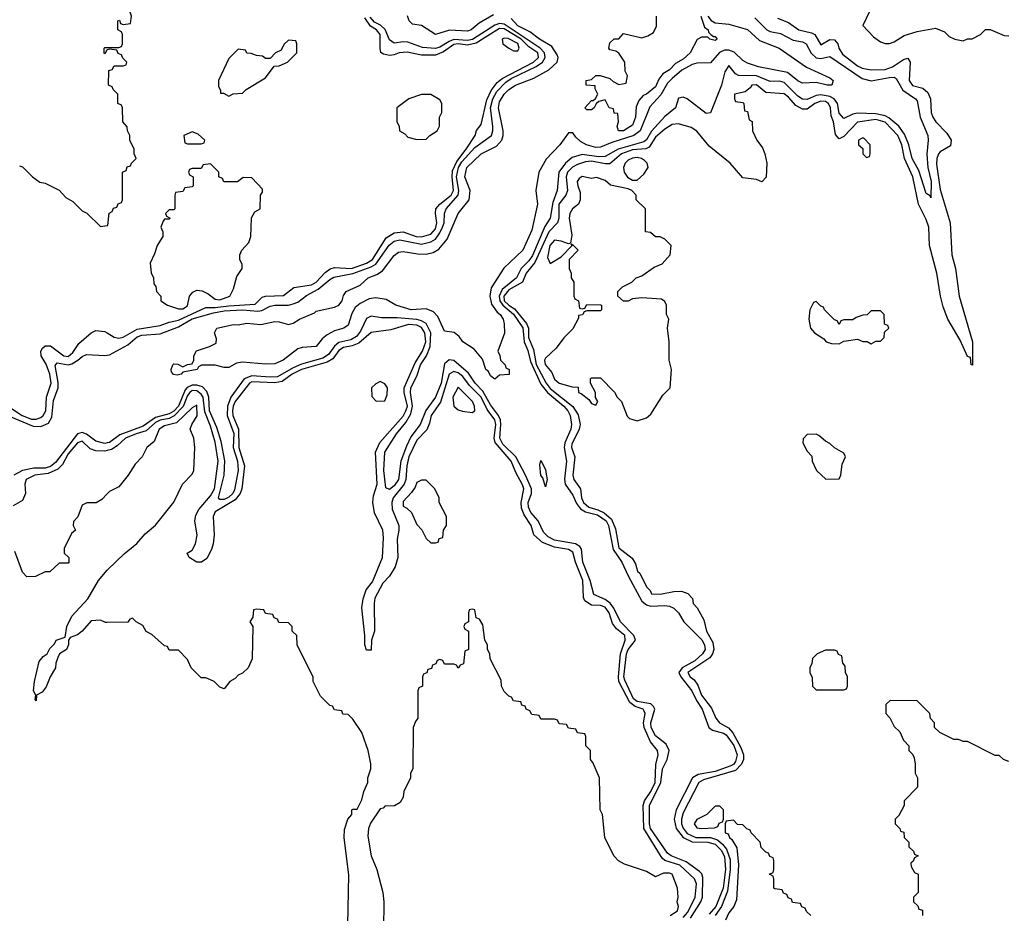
# Model space of a CAD drawing. Header units: inches. Extents: x 2380249 to 2585472, y 382747 to 546448.
# Tile 484 of 626: x 2529618 to 2533910, y 445840 to 449735. Entities that reach past the tile are written whole.
import ezdxf

# ---------------------------------------------------------------- set-up
doc = ezdxf.new("R2010")
doc.units = ezdxf.units.IN
doc.header["$MEASUREMENT"] = 0
doc.layers.add('C5424', color=7, linetype='Continuous')
doc.layers.add('C5434', color=7, linetype='Continuous')

msp = doc.modelspace()

# ---------------------------------------------------------------- linework, layer by layer
at = {"layer": 'C5424', "color": 4}
for points, elevation in [([(2530000, 449602.7), (2529998, 449602), (2529990, 449586), (2529986, 449590), (2529986, 449610), (2529990, 449614), (2530000, 449614)], 32), ([(2529618, 449098), (2529630, 449094), (2529674, 449050), (2529706.4, 449026.4), (2529730, 449022), (2529790, 448992), (2529819.6, 448959.6), (2529850, 448942), (2529890, 448902), (2529911.1, 448891.1), (2529970, 448834), (2530000, 448837.7)], 32), ([(2529570, 448048.1), (2529629.2, 448009.2), (2529670, 447992.9), (2529690, 447993.2), (2529710, 448000.8), (2529721.1, 448010), (2529732.4, 448030), (2529735.5, 448090), (2529755.5, 448150), (2529749.7, 448190), (2529733.1, 448233.1), (2529711.8, 448270), (2529710.9, 448290), (2529717.3, 448302.7), (2529730, 448313.8), (2529752.8, 448312.8), (2529810, 448270.3), (2529830, 448267.1), (2529850, 448284.4), (2529876, 448324), (2529929.6, 448370.4), (2529950, 448380.5), (2529990, 448376.3), (2530000, 448369.8)], 28), ([(2529570, 448008), (2529677.1, 447962.9), (2529710, 447961.1), (2529744.1, 447975.9), (2529758.2, 448001.8), (2529765.8, 448074.2), (2529785.4, 448130), (2529786.7, 448153.3), (2529773.1, 448226.9), (2529781.6, 448238.4), (2529830, 448231), (2529845.2, 448234.8), (2529871.3, 448250), (2529890, 448267.2), (2529910, 448275.3), (2529990, 448270.6), (2530000, 448272)], 24), ([(2530000, 447890), (2529990, 447888.2), (2529950, 447897.2), (2529910, 447927.6), (2529890, 447935.6), (2529870, 447929.8), (2529774.8, 447805.2), (2529752.1, 447787.9), (2529730, 447780.2), (2529680.4, 447779.6), (2529630.7, 447770), (2529593.4, 447750)], 24), ([(2530000, 447856.7), (2529990, 447854.2), (2529950, 447855), (2529924.9, 447864.9), (2529890, 447897.2), (2529870, 447890.8), (2529830, 447842.2), (2529804.6, 447795.4), (2529783.9, 447776.1), (2529742.8, 447757.2), (2529684.9, 447750), (2529646, 447730), (2529640.4, 447710), (2529643.8, 447670), (2529630, 447639), (2529590, 447615.1)], 28), ([(2530000, 447667.5), (2529976.9, 447643.1), (2529951.3, 447628.7), (2529911.6, 447628.4), (2529890, 447618), (2529871.6, 447568.4), (2529852.7, 447547.3), (2529852, 447530), (2529862, 447510), (2529844.7, 447495.3), (2529812, 447430), (2529812, 447410), (2529832, 447390), (2529832, 447370), (2529830, 447366), (2529790, 447366), (2529750, 447328), (2529730, 447328), (2529687.3, 447307.3), (2529650, 447306), (2529630, 447326), (2529596.5, 447416.5)], 32), ([(2530000, 447107.4), (2529992.7, 447107.3), (2529970, 447118), (2529930, 447114), (2529890.7, 447069.3), (2529870, 447054), (2529838, 447042), (2529831.3, 447030), (2529831.3, 447010), (2529822, 446990), (2529792, 446970), (2529784.7, 446955.3), (2529776, 446930), (2529774.8, 446910), (2529750.8, 446870), (2529733.2, 446826.8), (2529715.9, 446804.1), (2529692, 446790), (2529690, 446766), (2529686, 446770), (2529688, 446790), (2529679, 446810), (2529682.7, 446850), (2529703.3, 446936.7), (2529720.9, 446959.1), (2529738, 446970), (2529750, 446994), (2529770, 447014), (2529778, 447030), (2529816.4, 447043.6), (2529824, 447090), (2529845.6, 447134.4), (2529915.3, 447210), (2529962, 447290), (2530000, 447335.6)], 32)]:
    msp.add_lwpolyline(points, dxfattribs=dict(at, elevation=elevation))
at = {"layer": 'C5434', "color": 4}
for points, elevation in [([(2530000, 449614), (2530050, 449614), (2530062, 449618), (2530066, 449630), (2530066, 449670), (2530062, 449682), (2530046, 449690), (2530046, 449730), (2530052.7, 449732.7), (2530058, 449718), (2530070, 449714), (2530102, 449718), (2530106, 449750), (2530096.4, 449776.4), (2530086, 449790), (2530086, 449810), (2530110, 449854), (2530126, 449870), (2530128.4, 449891.6), (2530156.4, 449923.6), (2530178, 449970), (2530198, 449990), (2530203, 450000)], 32), ([(2533322, 449770), (2533294, 449710), (2533339.6, 449659.6), (2533370, 449638), (2533390, 449631.3), (2533410, 449631.3), (2533430, 449638), (2533473.6, 449666.4), (2533530, 449682.8), (2533610, 449698), (2533650, 449682), (2533670, 449662), (2533694, 449650), (2533730, 449642), (2533750, 449652), (2533770, 449652), (2533806, 449670), (2533828.4, 449691.6), (2533848.7, 449691.3), (2533910, 449666), (2533930, 449664.7)], 32), ([(2530000, 448272), (2530010, 448273.4), (2530090, 448317.3), (2530130, 448352.6), (2530150, 448359), (2530230, 448365.4), (2530310, 448396.3), (2530370, 448431.1), (2530463.5, 448456.5), (2530510, 448465.8), (2530590, 448470.1), (2530656.2, 448463.8), (2530673.5, 448466.5), (2530710, 448485.8), (2530729.8, 448490.2), (2530790, 448491.1), (2530810, 448495.9), (2530830, 448503.8), (2530867.9, 448532.1), (2530920, 448560), (2530970, 448602.9), (2530987.4, 448612.6), (2531070, 448628), (2531150, 448657.3), (2531170, 448669), (2531228.2, 448751.8), (2531250, 448768.8), (2531274.7, 448774.7), (2531370, 448757), (2531410, 448766), (2531430, 448777.8), (2531450, 448805.4), (2531461, 448830), (2531467.9, 448850), (2531469.8, 448890), (2531477.1, 448910), (2531529.9, 448970), (2531532.5, 448990), (2531521.8, 449050), (2531530.3, 449090), (2531545.5, 449114.5), (2531602.6, 449177.4), (2531674.5, 449230), (2531680.5, 449250), (2531680.5, 449270), (2531671.1, 449350), (2531680.4, 449390), (2531698.1, 449421.9), (2531737, 449463), (2531761.2, 449478.7), (2531870, 449530.7), (2531896.8, 449550), (2531909.2, 449570), (2531906.1, 449590), (2531886.3, 449610), (2531730, 449715.8), (2531710, 449718.7), (2531690, 449710.9), (2531592.2, 449647.8), (2531570, 449643.5), (2531510, 449647.9), (2531490, 449640.4), (2531450, 449614.9), (2531430, 449608.7), (2531373.6, 449613.6), (2531310, 449636.2), (2531290, 449638.6), (2531250, 449632), (2531230, 449647.6), (2531211.9, 449691.9), (2531190.7, 449710.7), (2531164.5, 449724.5), (2531145.3, 449745.3)], 24), ([(2530000, 448369.8), (2530030, 448350.4), (2530050, 448346.7), (2530070, 448350.3), (2530130, 448386.5), (2530230, 448401.3), (2530270, 448416.9), (2530310, 448424.4), (2530430, 448480.2), (2530470, 448479.8), (2530530, 448488), (2530645.1, 448494.9), (2530674.7, 448525.3), (2530690, 448530.3), (2530767.8, 448532.2), (2530813, 448567), (2530890, 448579.7), (2530911, 448590), (2530950, 448632.2), (2530971.6, 448648.4), (2530990, 448654.9), (2531064, 448650), (2531130, 448673.6), (2531155.5, 448690), (2531216, 448784), (2531250, 448805.5), (2531290, 448810.4), (2531346.8, 448790), (2531370, 448788.3), (2531410, 448799.6), (2531430, 448823.8), (2531436.8, 448850), (2531430.9, 448890), (2531432.6, 448910), (2531449.6, 448930), (2531498.8, 448970), (2531509.8, 448990), (2531502.8, 449050), (2531504.7, 449075.3), (2531523.5, 449116.5), (2531565.1, 449170), (2531603.7, 449230), (2531610, 449252), (2531630, 449278), (2531655, 449385), (2531673.2, 449426.8), (2531699.1, 449460.9), (2531720.9, 449479.1), (2531857.4, 449550), (2531880.3, 449570), (2531877.1, 449590), (2531837.1, 449617.1), (2531803.9, 449650), (2531730, 449694.8), (2531710, 449696.1), (2531607.6, 449632.4), (2531570, 449623.9), (2531530, 449628.8), (2531510, 449626), (2531465.2, 449594.8), (2531430, 449580.3), (2531370, 449579.7), (2531307, 449593), (2531272, 449590), (2531250, 449580.9), (2531230, 449579.3), (2531204.7, 449584.7), (2531192.3, 449592.3), (2531189, 449609), (2531189.6, 449670), (2531174, 449690), (2531147.1, 449707.1), (2531123, 449743)], 28), ([(2532617.9, 449750), (2532631.6, 449731.6), (2532650, 449720.5), (2532710, 449715.2), (2532790, 449691.8), (2532843.5, 449643.5), (2532928.2, 449610), (2533047.5, 449527.5), (2533150, 449481.3), (2533163.8, 449470), (2533158, 449450), (2533138, 449450), (2533090, 449461), (2533030, 449458.5), (2533010, 449467.9), (2532965.1, 449505.1), (2532839.3, 449530), (2532790, 449545.2), (2532770, 449557.2), (2532733.2, 449593.2), (2532710, 449602.5), (2532690, 449602.4), (2532668.9, 449591.1), (2532630, 449546.3), (2532570, 449545.6), (2532550, 449539.8), (2532504.9, 449515.1), (2532461.7, 449478.3), (2532442.5, 449457.5), (2532412.9, 449407.1), (2532365.4, 449354.6), (2532322.3, 449250), (2532295.6, 449230), (2532200, 449200), (2532150, 449179.1), (2532130, 449178.1), (2532089.6, 449190), (2532063.3, 449203.3), (2532042, 449222), (2532030, 449241.2), (2532010, 449241.2), (2531972.4, 449190), (2531913.7, 449126.3), (2531880.4, 449070), (2531867.4, 448990), (2531875.2, 448930), (2531850, 448818), (2531811.8, 448730), (2531728.1, 448651.9), (2531673.8, 448566.2), (2531668, 448530), (2531674.8, 448494.8), (2531699.5, 448459.5), (2531712.4, 448450), (2531725.3, 448430), (2531730.4, 448409.6), (2531731, 448369), (2531702, 448290), (2531711.6, 448271.6), (2531714, 448250), (2531734, 448230), (2531738, 448218), (2531752, 448210), (2531751.6, 448188.4), (2531710, 448186), (2531690, 448168), (2531670, 448182), (2531662, 448202), (2531649.5, 448210), (2531635.3, 448255.3), (2531598.9, 448298.9), (2531549.5, 448330), (2531533.6, 448353.6), (2531511.8, 448371.8), (2531470, 448377.2), (2531440.7, 448440.7), (2531422, 448462), (2531390, 448474.3), (2531325.2, 448470), (2531257.6, 448490), (2531215.8, 448515.8), (2531170, 448522.7), (2531141.8, 448518.2), (2531102.5, 448497.5), (2531080.4, 448479.6), (2531065.5, 448454.5), (2531050, 448403.7), (2531030.8, 448390), (2530990, 448378.7), (2530958.6, 448361.4), (2530936.5, 448343.5), (2530910, 448309.7), (2530850, 448305.6), (2530830, 448299.5), (2530766.8, 448250), (2530730, 448235.1), (2530690, 448232.7), (2530590, 448242), (2530563, 448237), (2530530, 448219), (2530510, 448219), (2530470, 448229.2), (2530411.1, 448228.9), (2530398, 448222), (2530391.3, 448210), (2530330, 448198), (2530322, 448190), (2530305.2, 448185.2), (2530288, 448188), (2530280.4, 448200.4), (2530278, 448210), (2530286, 448230), (2530290, 448234), (2530307.3, 448232.7), (2530330, 448222), (2530350, 448232), (2530370, 448234), (2530378, 448250), (2530378, 448270), (2530388.9, 448291.1), (2530446, 448310), (2530475.3, 448324.7), (2530476.4, 448343.6), (2530468, 448370), (2530478, 448390), (2530550, 448406), (2530570, 448404.7), (2530608.2, 448411.8), (2530670, 448406.8), (2530730, 448419.5), (2530750, 448418.4), (2530790, 448406.8), (2530810, 448412.4), (2530837.2, 448430), (2530903.2, 448456.8), (2530910, 448464.7), (2530990, 448481), (2531009.3, 448490.7), (2531024, 448510), (2531030, 448532), (2531042, 448550), (2531102.7, 448577.3), (2531136.9, 448610), (2531175.7, 448624.3), (2531199.2, 448640.8), (2531250, 448707), (2531270, 448721.8), (2531290, 448725), (2531354.1, 448714.1), (2531390, 448712.8), (2531420.2, 448719.8), (2531445, 448735), (2531482, 448778), (2531529, 448890), (2531576.8, 448950), (2531581.2, 448990), (2531558.8, 449050), (2531567.3, 449090), (2531629.9, 449150.1), (2531696.6, 449183.4), (2531720.2, 449210), (2531726.1, 449230), (2531725.3, 449250), (2531705.3, 449350), (2531710, 449376.1), (2531729.9, 449410), (2531750, 449431.2), (2531779.2, 449450), (2531859.9, 449480.1), (2531924.1, 449515.9), (2531960.8, 449550), (2531965.5, 449570), (2531961.7, 449581.7), (2531937.7, 449617.7), (2531883.5, 449650), (2531841.4, 449681.4), (2531790, 449707.4), (2531760.4, 449740.4)], 16), ([(2531684, 449756), (2531621, 449719), (2531585.5, 449690), (2531570, 449685.4), (2531491.4, 449688.6), (2531430, 449669.7), (2531370, 449709), (2531330, 449715.3), (2531315.3, 449730), (2531308, 449752)], 16), ([(2532822.4, 449742.4), (2532874.9, 449690), (2532890, 449682.7), (2532934.9, 449674.9), (2532990, 449645.8), (2533030, 449638.2), (2533046.4, 449630), (2533068.5, 449588.5), (2533090, 449567.8), (2533110, 449565.2), (2533150, 449574.9), (2533290, 449478.6), (2533330, 449467.8), (2533410, 449483.2), (2533430, 449484.2), (2533438.6, 449478.6), (2533467.2, 449427.2), (2533523, 449390), (2533530, 449380.7), (2533543.5, 449310), (2533576.5, 449230), (2533578.5, 449210), (2533571.9, 449148.1), (2533576.5, 449090), (2533591.1, 449028.9), (2533590, 448958), (2533586.6, 448966.6), (2533570, 448977.2), (2533537.4, 449077.4), (2533508.3, 449130), (2533494.3, 449190), (2533475.2, 449235.2), (2533449.8, 449270), (2533406.4, 449306.4), (2533390, 449315.3), (2533350, 449324.3), (2533270, 449326.8), (2533250, 449323.5), (2533210, 449303.5), (2533190, 449327.3), (2533182.3, 449370), (2533167.7, 449390), (2533150, 449399.6), (2533110, 449407), (2533090, 449403.6), (2533050, 449387.3), (2533030, 449388.2), (2533010, 449401.6), (2532950, 449461.3), (2532930, 449466.8), (2532890, 449465.8), (2532830, 449489.9), (2532751.8, 449491.8), (2532738.8, 449498.8), (2532710, 449535.6), (2532692.1, 449507.9), (2532677.8, 449450), (2532630, 449329), (2532610, 449325.2), (2532528, 449390), (2532510, 449397.2), (2532490, 449393.2), (2532477.3, 449350), (2532430, 449312.8), (2532371.7, 449248.3), (2532350, 449210.8), (2532338.2, 449201.8), (2532227.4, 449170), (2532170, 449138.8), (2532143.1, 449136.9), (2532070, 449146.9), (2532026.6, 449133.4), (2531996.9, 449110), (2531968.6, 449070), (2531960.3, 448990), (2531941.9, 448938.1), (2531930.2, 448870), (2531906.8, 448833.2), (2531852.8, 448707.2), (2531836.9, 448683.1), (2531804.4, 448650), (2531783.2, 448610), (2531721.4, 448558.6), (2531708.3, 448530), (2531710.6, 448510), (2531724.2, 448490), (2531771, 448451), (2531811.3, 448391.3), (2531817.3, 448330), (2531832.7, 448292.7), (2531845, 448245), (2531890, 448146.2), (2531918.4, 448110), (2531990.1, 448050.1), (2532007.9, 448030), (2532018.3, 448010), (2532022.9, 447970), (2532020.2, 447950), (2531994.1, 447890), (2531991.5, 447870), (2532001.6, 447810), (2531992.7, 447732.7), (2531996.3, 447710), (2532030, 447662), (2532045.5, 447625.5), (2532062.1, 447602.1), (2532084.4, 447590), (2532137.2, 447577.2), (2532175, 447550), (2532185.4, 447530), (2532205, 447425), (2532242.9, 447370), (2532270, 447310.3), (2532330, 447200.7), (2532350, 447183.7), (2532370, 447178), (2532430, 447180.9), (2532450, 447178.9), (2532470, 447169.3), (2532490.1, 447150.1), (2532513.2, 447110), (2532592.3, 447032.3), (2532603.9, 447010), (2532605.6, 446990), (2532595, 446970), (2532560.4, 446939.6), (2532506.5, 446910), (2532491.8, 446890), (2532500.1, 446870), (2532547.3, 446810), (2532567.7, 446767.7), (2532592.7, 446730), (2532622.6, 446650), (2532638.3, 446638.3), (2532685.6, 446625.6), (2532697.8, 446617.8), (2532730.5, 446570.5), (2532746, 446530), (2532738.6, 446501.4), (2532730.5, 446489.5), (2532717.7, 446482.3), (2532650, 446457.9), (2532575.9, 446444.1), (2532551.4, 446430), (2532480.2, 446290), (2532471, 446250), (2532479.4, 446210), (2532509.6, 446169.6), (2532550, 446151.2), (2532618, 446150), (2532650, 446141.6), (2532675.5, 446115.5), (2532690, 446088), (2532694.2, 446030), (2532684.3, 445950), (2532651.9, 445870), (2532624.2, 445835.8)], 24), ([(2532920.7, 449740.7), (2532970, 449722), (2533014.8, 449690), (2533070, 449677.6), (2533084, 449670), (2533110, 449624.9), (2533150, 449648.5), (2533170, 449646.4), (2533183.7, 449630), (2533188.9, 449610), (2533205.1, 449585.1), (2533270, 449533.1), (2533290, 449524), (2533330, 449515.6), (2533390, 449517.3), (2533422.9, 449530), (2533470, 449561.3), (2533490, 449566.8), (2533499.3, 449550), (2533495.8, 449470), (2533510, 449447.6), (2533555.6, 449435.6), (2533576.9, 449416.9), (2533588.7, 449390), (2533590.7, 449330.7), (2533598.8, 449310), (2533611, 449290), (2533659.8, 449239.8), (2533678, 449210), (2533674.8, 449185.2), (2533630, 449159.3), (2533623, 449150), (2533615.5, 449130), (2533614.4, 449105.6), (2533630, 448994.8), (2533673.8, 448850), (2533681.8, 448710), (2533697.3, 448650), (2533713.4, 448530), (2533770.8, 448330), (2533771.6, 448228.4), (2533766, 448230), (2533762, 448262), (2533750, 448266), (2533718, 448338), (2533664.5, 448430), (2533643.5, 448483.5), (2533631.6, 448530), (2533616.3, 448630), (2533583.5, 448750), (2533581.7, 448830), (2533570, 448863.7), (2533536, 448930), (2533510.7, 449050), (2533475.3, 449130), (2533463.7, 449190), (2533446.4, 449230), (2533390, 449288.6), (2533350, 449300.2), (2533270, 449287.6), (2533210, 449226), (2533190, 449215.1), (2533174.9, 449234.9), (2533165.4, 449290), (2533155.4, 449315.4), (2533151.7, 449350), (2533144.2, 449370), (2533130, 449377.8), (2533110, 449379.8), (2533084.2, 449370), (2533050, 449344.2), (2533030, 449344.2), (2533000.6, 449360.6), (2532970, 449397.6), (2532950, 449411.8), (2532870, 449417.2), (2532830, 449451.3), (2532810, 449448.7), (2532802.5, 449437.5), (2532779.8, 449420.2), (2532734, 449410), (2532734, 449390), (2532738, 449378), (2532770, 449374), (2532774, 449370), (2532778, 449338), (2532790, 449334), (2532798, 449298), (2532811.6, 449291.6), (2532812, 449250), (2532831.3, 449210), (2532855.9, 449175.9), (2532866, 449150), (2532874.8, 449110), (2532871.3, 449048.7), (2532852.7, 449027.3), (2532830, 449038), (2532770, 449046), (2532715.3, 449110), (2532623.9, 449183.9), (2532570, 449249.5), (2532544.7, 449264.7), (2532490, 449281.1), (2532462.4, 449277.6), (2532430, 449256.9), (2532390, 449222), (2532361.5, 449178.5), (2532347.9, 449172.1), (2532290, 449166.9), (2532241.1, 449150), (2532190, 449106.9), (2532170, 449106.2), (2532110, 449117.5), (2532084.6, 449115.4), (2532050, 449104.2), (2532028.2, 449091.8), (2532006, 449070), (2531999.7, 449050), (2532005.8, 448990), (2531999.5, 448970), (2531967.9, 448930), (2531968.4, 448870), (2531963.2, 448850), (2531924.6, 448810), (2531863.1, 448676.9), (2531826.5, 448630), (2531809.5, 448590.5), (2531750, 448557.7), (2531728.6, 448530), (2531730.2, 448510), (2531750, 448490.2), (2531774.7, 448474.7), (2531827.5, 448410), (2531835.9, 448390), (2531835.8, 448350), (2531857.5, 448297.5), (2531870, 448232.2), (2531912.7, 448150), (2531930, 448126.6), (2532029, 448049), (2532051.9, 448011.9), (2532062, 447970), (2532057.3, 447950), (2532024.8, 447884.8), (2532023.6, 447870), (2532038.4, 447830), (2532029.2, 447750), (2532034, 447730), (2532062.3, 447690), (2532067.8, 447650), (2532075.5, 447630), (2532098.4, 447610), (2532139, 447599), (2532165.4, 447585.4), (2532198.2, 447558.2), (2532215.5, 447515.5), (2532230, 447433.4), (2532287.3, 447387.3), (2532302.5, 447362.5), (2532311.1, 447331.1), (2532322, 447322), (2532350, 447262), (2532366.4, 447246.4), (2532372, 447232), (2532410, 447231), (2532470, 447242.8), (2532503.6, 447243.6), (2532530, 447234), (2532551.6, 447211.6), (2532554, 447190), (2532571.6, 447171.6), (2532599.6, 447119.6), (2532611.3, 447070), (2532639.9, 447019.9), (2532644.6, 446990), (2532638.4, 446970), (2532626.3, 446953.7), (2532530.4, 446890), (2532540.4, 446870), (2532557.7, 446857.7), (2532574.1, 446834.1), (2532590.4, 446790), (2532633.9, 446733.9), (2532652.7, 446690), (2532668.2, 446670), (2532707.7, 446647.7), (2532726.9, 446626.9), (2532761.9, 446561.9), (2532772.9, 446530), (2532772.9, 446510), (2532765, 446490), (2532738.2, 446461.8), (2532598.8, 446421.2), (2532579, 446410), (2532510, 446277.6), (2532503, 446250), (2532503.2, 446230), (2532510, 446210.4), (2532527.5, 446187.5), (2532564.9, 446170), (2532630, 446170.1), (2532659.8, 446159.8), (2532681.5, 446141.5), (2532698.6, 446118.6), (2532714.7, 446074.7), (2532715.6, 446030), (2532704, 445936), (2532677.3, 445870), (2532649.5, 445830)], 28), ([(2532587.6, 449750), (2532602.8, 449702.8), (2532618.8, 449690), (2532620.7, 449680.7), (2532630.7, 449670.7), (2532642, 449662), (2532650, 449662), (2532658, 449650), (2532650, 449644), (2532626, 449650), (2532618, 449658), (2532590, 449659), (2532570.9, 449649.1), (2532540.7, 449590), (2532510, 449562.9), (2532476.5, 449543.5), (2532450, 449516), (2532420.9, 449499.1), (2532404.5, 449475.5), (2532390, 449442.7), (2532350.8, 449410), (2532336.3, 449403.7), (2532317.3, 449382.7), (2532305.4, 449354.6), (2532302.8, 449310), (2532290, 449275.3), (2532250, 449249.7), (2532228, 449250), (2532222, 449270), (2532228, 449290), (2532226, 449326), (2532210, 449328), (2532206, 449346), (2532188, 449350), (2532170, 449386), (2532142, 449378), (2532131.3, 449368.7), (2532122, 449350), (2532110, 449342), (2532090, 449342), (2532082, 449350), (2532110, 449382), (2532118, 449382), (2532128.4, 449391.6), (2532138, 449410), (2532126, 449434), (2532126, 449446), (2532088, 449450), (2532088, 449470), (2532110, 449474), (2532130, 449492), (2532148.7, 449491.3), (2532190, 449478), (2532204.7, 449464.7), (2532230, 449452), (2532262, 449458), (2532268, 449490), (2532258, 449510), (2532255.3, 449550), (2532229.4, 449589.4), (2532217.2, 449597.2), (2532190, 449604), (2532186, 449610), (2532190, 449634), (2532210, 449652), (2532230, 449652), (2532250, 449674), (2532330, 449655.5), (2532356.2, 449663.8), (2532380.9, 449679.1), (2532394, 449706), (2532393.3, 449750)], 12), ([(2530000, 448837.7), (2530002, 448838), (2530008.4, 448891.6), (2530022, 448898), (2530027.3, 448912.7), (2530042, 448918), (2530047.3, 448932.7), (2530062, 448938), (2530066, 448950), (2530066, 449070), (2530082, 449078), (2530087.3, 449092.7), (2530102, 449098), (2530106, 449110), (2530126, 449130), (2530118, 449150), (2530118, 449170), (2530098, 449210), (2530098, 449230), (2530088, 449250), (2530087.3, 449267.3), (2530068, 449290), (2530066, 449350), (2530062, 449362), (2530046, 449370), (2530046, 449410), (2530026, 449430), (2530022, 449442), (2530006, 449450), (2530007.3, 449512.7), (2530022, 449518), (2530030, 449534), (2530070, 449534), (2530082, 449538), (2530086, 449550), (2530067.3, 449567.3), (2530062, 449582), (2530047.3, 449587.3), (2530042, 449602), (2530010, 449606), (2530000, 449602.7)], 32), ([(2532541.7, 445818.3), (2532587.3, 445890), (2532593.8, 445910), (2532596.4, 445996.4), (2532591.4, 446011.4), (2532581.5, 446021.5), (2532523.4, 446063.4), (2532457.4, 446090), (2532441.6, 446101.6), (2532368.5, 446210), (2532363.4, 446230), (2532363.2, 446310), (2532412.8, 446410), (2532420.6, 446470), (2532440.8, 446510), (2532448.6, 446550), (2532436.6, 446576.6), (2532390, 446613.5), (2532371.4, 446650), (2532369.8, 446670), (2532386.8, 446730), (2532381, 446741), (2532370, 446752.3), (2532310, 446762.9), (2532294.2, 446774.2), (2532255.3, 446855.3), (2532251, 446870), (2532263.6, 446970), (2532270.5, 446989.5), (2532302.4, 447030), (2532295.2, 447050), (2532236.8, 447110), (2532207.9, 447170), (2532191.4, 447191.4), (2532170, 447207.1), (2532121.1, 447230), (2532105.2, 447290), (2532073.3, 447370), (2532067.5, 447427.5), (2532059.2, 447439.2), (2532040.9, 447450), (2531950, 447466.6), (2531921.3, 447481.3), (2531901, 447501), (2531877.8, 447550), (2531846.2, 447586.2), (2531835.5, 447610), (2531834.2, 447630), (2531849.1, 447670), (2531848.5, 447690), (2531822.7, 447750), (2531781, 447830), (2531724.6, 447884.6), (2531710.9, 447910), (2531716.2, 447970), (2531714.4, 447990), (2531705.9, 448010), (2531670, 448055.8), (2531636.3, 448116.3), (2531603.4, 448150), (2531574, 448194), (2531510, 448249.7), (2531490, 448252.2), (2531470, 448234), (2531455.8, 448150), (2531431.1, 448088.9), (2531389.1, 448030.9), (2531364.1, 447970), (2531323.4, 447916.6), (2531303.9, 447876.1), (2531279.4, 447810), (2531269, 447730), (2531250, 447703.5), (2531230, 447686.3), (2531213.6, 447693.6), (2531205, 447770), (2531209.8, 447850), (2531260.7, 447930), (2531300.9, 447979.1), (2531322.7, 448017.3), (2531330.5, 448050), (2531321.9, 448110), (2531323.4, 448130), (2531350, 448180.4), (2531364.9, 448230), (2531391.1, 448270), (2531407.2, 448310), (2531409.9, 448370), (2531389.8, 448410), (2531370, 448422.2), (2531350, 448427.3), (2531264.1, 448435.9), (2531194.9, 448434.9), (2531150, 448443), (2531130, 448433), (2531103.6, 448376.4), (2531086, 448354), (2531061.1, 448338.9), (2531010, 448327.8), (2530990, 448311.4), (2530964, 448276), (2530940, 448260), (2530846.5, 448233.5), (2530810, 448217.5), (2530742.1, 448177.9), (2530710, 448176), (2530630, 448182.5), (2530596.5, 448170), (2530538.3, 448090), (2530524.4, 448050), (2530523.1, 448010), (2530551.5, 447931.5), (2530549.3, 447870), (2530567.7, 447810), (2530570.1, 447770), (2530555.2, 447684.8), (2530547.3, 447670), (2530530, 447654.2), (2530510, 447643.7), (2530490, 447644), (2530484.7, 447650), (2530509.9, 447750), (2530512.1, 447812.1), (2530495.9, 447895.9), (2530477.7, 447957.7), (2530445.1, 448030), (2530442.5, 448090), (2530433.7, 448113.7), (2530414.5, 448134.5), (2530390, 448141.8), (2530370, 448141.9), (2530348, 448132), (2530339.3, 448120.7), (2530310, 448050.8), (2530290, 448028.8), (2530270, 448016.2), (2530210, 448001.2), (2530156.3, 447963.7), (2530054.2, 447925.8), (2530010, 447891.9), (2530000, 447890)], 24), ([(2532510, 445821.3), (2532530, 445845.3), (2532562.2, 445910), (2532568, 445968), (2532559.8, 445990), (2532495.6, 446050), (2532430.5, 446070.5), (2532419.4, 446079.4), (2532339, 446210), (2532335.4, 446310), (2532341.8, 446330), (2532369.8, 446370), (2532388.9, 446410), (2532391.5, 446488.5), (2532401, 446530), (2532398.3, 446550), (2532367.3, 446587.3), (2532340.7, 446650), (2532337.7, 446670), (2532344.4, 446710), (2532340.7, 446720.7), (2532335.6, 446730), (2532301, 446741), (2532278, 446758), (2532230.5, 446850), (2532228.2, 446870), (2532236.5, 446970), (2532257.2, 447030), (2532256, 447050), (2532219.8, 447079.8), (2532202.4, 447102.4), (2532188.3, 447150), (2532170, 447174), (2532150, 447181), (2532110, 447183.1), (2532081.6, 447201.6), (2532075.6, 447215.6), (2532072.8, 447290), (2532041, 447370), (2532030, 447413.3), (2532010, 447426), (2531950, 447435), (2531896.4, 447456.4), (2531859.6, 447490), (2531847.6, 447530), (2531816.5, 447576.5), (2531805.6, 447605.6), (2531803.9, 447630), (2531816.1, 447690), (2531810, 447706.6), (2531780.8, 447760.8), (2531761.2, 447810), (2531691.5, 447891.5), (2531685.8, 447910), (2531693, 447970), (2531689.8, 447990), (2531655.2, 448035.2), (2531629.8, 448090), (2531579.6, 448139.6), (2531550, 448179.8), (2531530, 448195.3), (2531510, 448200.9), (2531490.2, 448189.8), (2531452.8, 448067.2), (2531411.5, 448010), (2531404.3, 447975.7), (2531392.4, 447947.6), (2531350, 447901.3), (2531313.8, 447830), (2531305.7, 447790), (2531301.7, 447730), (2531293.8, 447710), (2531246.2, 447650), (2531240.2, 447630), (2531241.5, 447601.5), (2531270.3, 447530), (2531271.4, 447510), (2531263.7, 447470), (2531266.7, 447390), (2531255.3, 447350), (2531230, 447309.5), (2531201.3, 447278.7), (2531166.8, 447213.2), (2531162.8, 447190), (2531164.7, 447070), (2531151.3, 447030), (2531150, 446986), (2531130, 446986), (2531122, 447010), (2531122, 447050), (2531109.2, 447170.8), (2531115.3, 447210), (2531128.7, 447250), (2531156, 447284), (2531199.6, 447390), (2531204.4, 447475.6), (2531201.1, 447510), (2531165.3, 447585.3), (2531157.6, 447630), (2531160.7, 447659.3), (2531175.9, 447710), (2531168.6, 447850), (2531188.2, 447891.8), (2531290, 448006), (2531301.7, 448030), (2531308.2, 448050), (2531294.1, 448110), (2531293.7, 448130), (2531341.5, 448238.5), (2531374.3, 448290), (2531388, 448330), (2531384.1, 448370), (2531370, 448392.5), (2531350, 448403.1), (2531313.7, 448406.3), (2531236.7, 448383.3), (2531150, 448371.5), (2531095.9, 448324.1), (2531067, 448313), (2531030, 448306), (2531010, 448293.3), (2530982.9, 448257.1), (2530958.7, 448241.3), (2530846, 448210), (2530805.3, 448190), (2530762, 448158), (2530730, 448152.3), (2530630, 448155.9), (2530619.5, 448150), (2530556.8, 448070), (2530548.3, 448050), (2530546.3, 448030), (2530547.1, 448010), (2530572, 447950), (2530573.8, 447870), (2530598.9, 447790), (2530587, 447690), (2530579.2, 447670), (2530557.7, 447642.3), (2530470, 447589.5), (2530462.2, 447570), (2530466.5, 447490), (2530462, 447450), (2530454.9, 447425.1), (2530434, 447386), (2530410.3, 447369.7), (2530389.8, 447369.8), (2530357.2, 447390), (2530348.7, 447410), (2530370, 447422.8), (2530385.2, 447450), (2530391.5, 447488.5), (2530382.2, 447550), (2530385.5, 447574.5), (2530399.7, 447600.3), (2530450, 447659.5), (2530467.6, 447690), (2530484.1, 447810), (2530470, 447892.7), (2530450, 447962.9), (2530425.7, 448025.7), (2530417.5, 448090), (2530410, 448102.7), (2530390, 448117), (2530370, 448118), (2530359.7, 448110), (2530350, 448096.4), (2530331.4, 448048.6), (2530291.7, 448008.3), (2530270, 447997.1), (2530230, 447989.2), (2530210, 447978.3), (2530170, 447942), (2530126.7, 447930), (2530079.5, 447910), (2530043.1, 447876.9), (2530018.5, 447861.5), (2530000, 447856.7)], 28), ([(2530000, 447335.6), (2530002, 447338), (2530073.6, 447406.4), (2530129.1, 447450.9), (2530165.6, 447494.4), (2530210, 447532), (2530290, 447632), (2530328, 447710), (2530370, 447754), (2530378, 447770), (2530381.2, 447870), (2530377.2, 447910), (2530362, 447950), (2530369, 447970), (2530392.1, 448007.9), (2530390, 448054), (2530370, 448042.7), (2530302, 447978), (2530250, 447964.2), (2530225.7, 447950), (2530204.5, 447895.5), (2530172, 447870), (2530152, 447830), (2530122, 447798), (2530090.9, 447749.1), (2530050, 447698), (2530010, 447678), (2530000, 447667.5)], 32), ([(2531048.7, 445790), (2531053.6, 446006.4), (2531033.2, 446170), (2531034.6, 446205.4), (2531048, 446250), (2531066, 446270), (2531066, 446290), (2531070, 446294), (2531090, 446294), (2531110, 446334), (2531118, 446370), (2531135.3, 446410), (2531135.3, 446430), (2531148.7, 446470), (2531148.7, 446491.3), (2531137.2, 446550), (2531110, 446628), (2531070, 446686), (2531050, 446706), (2531027.3, 446707.3), (2531022, 446722), (2530990, 446726), (2530982, 446742), (2530970, 446746), (2530930, 446786), (2530898, 446850), (2530898, 446870), (2530828.4, 447008.4), (2530826, 447050), (2530806, 447070), (2530806, 447090), (2530790, 447106), (2530747.3, 447107.3), (2530742, 447122), (2530727.3, 447127.3), (2530722, 447142), (2530690, 447146), (2530682, 447162), (2530650, 447166), (2530638, 447162), (2530634, 447130), (2530622, 447110), (2530634, 447090), (2530631.6, 446948.4), (2530614, 446910), (2530590, 446886), (2530570, 446878), (2530556.9, 446863.1), (2530534, 446850), (2530510, 446818), (2530490, 446826), (2530466, 446850), (2530450, 446858), (2530430, 446866), (2530410, 446866), (2530366, 446910), (2530350, 446946), (2530310, 446986), (2530270, 446986), (2530262, 447002), (2530250, 447006), (2530194.6, 447054.6), (2530170, 447068), (2530154.6, 447094.6), (2530126, 447110), (2530110, 447126), (2530098, 447122), (2530090, 447108), (2530000, 447107.4)], 32), ([(2532454, 445830), (2532486, 445850), (2532489.2, 445870), (2532484, 445890), (2532488, 445908), (2532486, 445950), (2532462, 446010), (2532450, 446015.1), (2532424.9, 446015.1), (2532390, 445998), (2532350, 446022), (2532254.6, 446054.6), (2532228.9, 446068.9), (2532208, 446090), (2532168.7, 446170), (2532158, 446270), (2532148, 446290), (2532146, 446430), (2532116.4, 446496.4), (2532106, 446510), (2532106, 446550), (2532086, 446570), (2532086, 446610), (2532082, 446622), (2532050, 446626), (2532042, 446642), (2532010, 446646), (2532002, 446662), (2531970, 446666), (2531962, 446682), (2531950, 446686), (2531890, 446686), (2531882, 446702), (2531850, 446706), (2531842, 446722), (2531826, 446730), (2531822, 446742), (2531807.3, 446747.3), (2531802, 446762), (2531770, 446766), (2531762, 446782), (2531750, 446786), (2531730, 446806), (2531718, 446830), (2531716.4, 446856.4), (2531668.4, 446948.4), (2531668, 446970), (2531658, 446990), (2531658, 447010), (2531646, 447030), (2531636.4, 447096.4), (2531622, 447122), (2531607.3, 447127.3), (2531602, 447162), (2531590, 447166), (2531578, 447162), (2531574, 447150), (2531574, 447110), (2531558, 447102), (2531554, 447090), (2531558, 447078), (2531574, 447070), (2531574, 446990), (2531558, 446982), (2531552.7, 446927.3), (2531538, 446922), (2531530, 446908), (2531522, 446922), (2531510, 446926), (2531470, 446926), (2531462, 446942), (2531450, 446946), (2531438, 446942), (2531432.7, 446927.3), (2531418, 446922), (2531412.7, 446907.3), (2531398, 446902), (2531392.7, 446887.3), (2531378, 446882), (2531374, 446870), (2531374, 446830), (2531358, 446822), (2531354, 446810), (2531354, 446690), (2531343.6, 446676.4), (2531334, 446650), (2531332, 446470), (2531322, 446450), (2531322, 446430), (2531292, 446370), (2531290, 446346), (2531276.9, 446323.1), (2531251.6, 446308.4), (2531210, 446306), (2531202, 446298), (2531190, 446295.3), (2531146.8, 446233.2), (2531138.8, 446210), (2531135.3, 446175.3), (2531150.7, 446090), (2531174.8, 446030), (2531201, 445930), (2531206, 445890), (2531204.7, 445770)], 32), ([(2533930, 446502), (2533906, 446510), (2533887.3, 446527.3), (2533870, 446528), (2533750, 446588), (2533730, 446588.7), (2533710, 446598), (2533690, 446598), (2533628.4, 446628.4), (2533606, 446650), (2533606, 446670), (2533588.4, 446688.4), (2533586, 446710), (2533530, 446766), (2533412.7, 446767.3), (2533394, 446750), (2533394, 446710), (2533411.6, 446691.6), (2533430, 446654), (2533454, 446630), (2533470, 446594), (2533494, 446570), (2533494, 446550), (2533510, 446534), (2533516.9, 446516.9), (2533522, 446490), (2533522, 446450), (2533532, 446430), (2533532, 446390), (2533474, 446330), (2533474, 446310), (2533450, 446266), (2533434, 446250), (2533434, 446230), (2533454, 446210), (2533458, 446198), (2533472.7, 446192.7), (2533474, 446170), (2533494, 446150), (2533494, 446130), (2533514, 446110), (2533518, 446098), (2533534, 446090), (2533518, 446082), (2533512.7, 446067.3), (2533502, 446058), (2533503.6, 446043.6), (2533518, 446018), (2533534, 446010), (2533534, 445930), (2533514, 445910), (2533514, 445890), (2533532.7, 445872.7), (2533538, 445858), (2533552.7, 445852.7), (2533554, 445830)], 32), ([(2533066, 445830), (2533047.3, 445847.3), (2533042, 445862), (2533027.3, 445867.3), (2533022, 445882), (2532987.3, 445887.3), (2532982, 445902), (2532967.3, 445907.3), (2532962, 445922), (2532947.3, 445927.3), (2532942, 445942), (2532910, 445946), (2532906, 445950), (2532906, 445990), (2532902, 446002), (2532886, 446010), (2532902, 446018), (2532906, 446030), (2532906, 446070), (2532902, 446082), (2532887.3, 446087.3), (2532882, 446102), (2532870, 446106), (2532850, 446126), (2532846, 446150), (2532806, 446190), (2532802, 446202), (2532787.3, 446207.3), (2532770, 446226), (2532747.3, 446227.3), (2532730, 446246), (2532698, 446242), (2532694, 446230), (2532694, 446190), (2532706.4, 446186.4), (2532712, 446170), (2532722, 446162), (2532744.5, 446124.5), (2532751.1, 446051.1), (2532742, 445898), (2532730.7, 445869.3), (2532710, 445842), (2532694.8, 445810)], 32)]:
    msp.add_lwpolyline(points, dxfattribs=dict(at, elevation=elevation))
for points, elevation in [([(2530790, 449646), (2530770, 449626), (2530758, 449602), (2530734, 449590), (2530710, 449566), (2530690, 449566), (2530676.4, 449576.4), (2530650, 449578), (2530627.3, 449587.3), (2530608.4, 449588.4), (2530602, 449602), (2530570, 449606), (2530530, 449566), (2530484.7, 449470), (2530484.7, 449444.7), (2530494, 449426), (2530494, 449414), (2530506, 449414), (2530530, 449402), (2530548.7, 449411.3), (2530590, 449414), (2530606, 449430), (2530690, 449482), (2530727.3, 449532.7), (2530750, 449534), (2530786, 449550), (2530826, 449590), (2530826, 449630), (2530822, 449642)], 32), ([(2531730, 449654), (2531721, 449650), (2531724.7, 449630), (2531751, 449610), (2531770, 449599.1), (2531790, 449598.8), (2531795.6, 449610), (2531790, 449631.6), (2531747.5, 449652.5)], 32), ([(2531410, 449408), (2531370, 449408), (2531314, 449390), (2531262, 449350), (2531262, 449290), (2531272, 449270), (2531274, 449250), (2531296.9, 449236.9), (2531310, 449222), (2531350, 449212), (2531390, 449214), (2531406, 449230), (2531438, 449250), (2531448, 449270), (2531448, 449310), (2531458, 449330), (2531458, 449370), (2531450, 449386)], 32), ([(2530370, 449246), (2530334, 449230), (2530338, 449198), (2530350, 449194), (2530410, 449194), (2530422, 449198), (2530426, 449210), (2530396.4, 449236.4)], 32), ([(2533298, 449218), (2533290, 449218), (2533274, 449210), (2533274, 449190), (2533292.7, 449172.7), (2533294, 449150), (2533310, 449134), (2533322, 449138), (2533326, 449150), (2533326, 449190)], 32), ([(2532310, 449134), (2532290, 449131.9), (2532270, 449122.4), (2532257.6, 449110), (2532250.3, 449090), (2532252.7, 449070), (2532267.9, 449047.9), (2532290, 449034.8), (2532310, 449036), (2532338.4, 449061.6), (2532357.2, 449090), (2532353.2, 449110), (2532341.7, 449121.7), (2532329, 449130)], 32), ([(2530450, 449106), (2530418, 449102), (2530410, 449086), (2530370, 449086), (2530358, 449082), (2530354, 449070), (2530358, 449058), (2530374, 449050), (2530374, 449010), (2530370, 449006), (2530338, 449002), (2530330, 448986), (2530298, 448982), (2530294, 448970), (2530294, 448910), (2530290, 448906), (2530270, 448906), (2530254, 448890), (2530258, 448878), (2530274, 448870), (2530270, 448866), (2530250, 448866), (2530243.6, 448856.4), (2530234, 448830), (2530242, 448810), (2530242, 448790), (2530218, 448750), (2530206.4, 448713.6), (2530186.4, 448673.6), (2530191.6, 448631.6), (2530202, 448610), (2530203.6, 448583.6), (2530211.6, 448571.6), (2530214, 448550), (2530234, 448530), (2530234, 448510), (2530262, 448490), (2530310, 448474.8), (2530330, 448474.8), (2530350, 448487.7), (2530359, 448530), (2530372.7, 448547.3), (2530390, 448556), (2530413.4, 448553.4), (2530439.9, 448539.9), (2530470, 448516.3), (2530490, 448513.4), (2530534, 448530), (2530550, 448562), (2530565.2, 448614.8), (2530588, 448650), (2530587.3, 448667.3), (2530578, 448690), (2530578, 448710), (2530586, 448730), (2530616.4, 448763.6), (2530626, 448790), (2530628.4, 448871.6), (2530643.1, 448896.9), (2530666, 448910), (2530668, 448970), (2530676.4, 448983.6), (2530676.4, 448996.4), (2530630, 449046), (2530592.7, 449047.3), (2530567.3, 449027.3), (2530508.4, 449028.4), (2530502, 449042), (2530486, 449050), (2530486, 449070)], 32), ([(2532070, 449051.6), (2532056.8, 449043.2), (2532048.5, 449030), (2532050.7, 449010), (2532061.3, 448981.3), (2532061.6, 448950), (2532053.4, 448930), (2532027.3, 448910), (2532016.3, 448890), (2532013.4, 448870), (2532024.5, 448795.5), (2532019.6, 448760.4), (2532010, 448758), (2531978, 448770), (2531950, 448773.6), (2531929.1, 448750), (2531918.8, 448698.8), (2531930, 448672), (2531979, 448701), (2532026, 448750), (2532022, 448758), (2532030, 448754), (2532052, 448730), (2532014, 448690), (2532014, 448650), (2532022, 448630), (2532022, 448610), (2532034, 448590), (2532034, 448530), (2532038, 448518), (2532054, 448510), (2532058, 448478), (2532070, 448474), (2532082, 448478), (2532090, 448494), (2532150, 448492), (2532154, 448490), (2532154, 448470), (2532150, 448466), (2532090, 448466), (2532078, 448462), (2532071.6, 448448.4), (2532054, 448446), (2532054, 448434), (2532030, 448388), (2531990, 448348), (2531956.7, 448303.3), (2531910, 448259), (2531905.5, 448250), (2531908.2, 448231.8), (2531937.3, 448197.3), (2531950, 448167.7), (2531970, 448150.8), (2532026, 448134), (2532052.7, 448132.7), (2532054, 448110), (2532066, 448106), (2532098.8, 448078.8), (2532110, 448062), (2532130, 448054), (2532138, 448070), (2532128, 448088), (2532128, 448110), (2532106, 448150), (2532106, 448170), (2532110, 448174), (2532150, 448174), (2532211.1, 448111.1), (2532222, 448090), (2532242, 448070), (2532266, 448006), (2532276.9, 447996.9), (2532310, 447986), (2532350, 447998.8), (2532370, 448016), (2532421.2, 448098.8), (2532453.2, 448130), (2532459, 448210), (2532448.9, 448251.1), (2532449, 448330), (2532442, 448390), (2532448, 448430), (2532438, 448450), (2532438, 448490), (2532430, 448506), (2532416.4, 448516.4), (2532330, 448522), (2532290, 448518), (2532270, 448508), (2532250, 448508), (2532226, 448530), (2532226, 448550), (2532246, 448570), (2532286, 448590), (2532306, 448610), (2532330, 448618), (2532384, 448656), (2532418, 448670), (2532454, 448710), (2532458, 448750), (2532430, 448778), (2532410, 448788), (2532390, 448788), (2532367.3, 448807.3), (2532346, 448810), (2532346, 448910), (2532306, 448950), (2532306, 448970), (2532286, 448990), (2532270, 448998), (2532193.2, 449013.2), (2532170, 449033.2), (2532132.7, 449047.3), (2532110, 449042)], 32), ([(2533090, 448506), (2533078, 448502), (2533062, 448470), (2533058, 448430), (2533064.7, 448390), (2533082, 448370), (2533123.6, 448343.6), (2533134, 448330), (2533156.4, 448323.6), (2533190, 448322), (2533210, 448334), (2533270, 448342), (2533292.7, 448332.7), (2533311.6, 448331.6), (2533330, 448322), (2533350, 448334), (2533370, 448334), (2533386, 448350), (2533387.3, 448372.7), (2533406, 448390), (2533402, 448402), (2533388, 448408), (2533386, 448450), (2533370, 448466), (2533330, 448466), (2533311.6, 448448.4), (2533292.7, 448447.3), (2533263.6, 448436.4), (2533250, 448426), (2533210, 448426), (2533198, 448422), (2533190, 448406), (2533182, 448422), (2533170, 448426), (2533126, 448470), (2533122, 448482), (2533110, 448486)], 32), ([(2531190, 448158), (2531170, 448148), (2531152, 448130), (2531152.7, 448092.7), (2531172.7, 448072.7), (2531210, 448074), (2531220.4, 448099.6), (2531222, 448130), (2531210, 448148)], 32), ([(2531530, 448133.2), (2531506.4, 448090), (2531510.6, 448050.6), (2531530, 448034.8), (2531547.9, 448027.9), (2531590, 448022.8), (2531602, 448030), (2531601.2, 448050), (2531592, 448070)], 32), ([(2533090, 447928), (2533050, 447926), (2533032.7, 447907.3), (2533032, 447890), (2533050, 447854), (2533071.6, 447831.6), (2533072, 447810), (2533092, 447770), (2533132.7, 447732.7), (2533190, 447734), (2533198, 447750), (2533203.1, 447796.9), (2533218, 447830), (2533210, 447846), (2533170, 447868), (2533150, 447888), (2533130, 447898), (2533102, 447922)], 32), ([(2531910, 447698), (2531898, 447738), (2531890, 447748), (2531885.2, 447794.8), (2531890, 447814), (2531910, 447774), (2531913.7, 447753.7), (2531917.3, 447730)], 16), ([(2531390, 447728), (2531370, 447728), (2531350, 447718), (2531342.5, 447697.5), (2531326.2, 447673.8), (2531290, 447635.3), (2531290, 447614), (2531306, 447606), (2531326, 447586), (2531350, 447534), (2531371.6, 447511.6), (2531390, 447474), (2531410, 447454), (2531430, 447454), (2531442, 447458), (2531447.3, 447472.7), (2531462, 447478), (2531466, 447510), (2531478, 447530), (2531478, 447570), (2531446, 447630), (2531446, 447650), (2531428, 447690)], 32), ([(2533170, 446986), (2533130, 446986), (2533094, 446970), (2533074, 446950), (2533071.6, 446928.4), (2533062, 446910), (2533062, 446890), (2533072.7, 446867.3), (2533074, 446830), (2533090, 446814), (2533210, 446814), (2533222, 446818), (2533226, 446830), (2533226, 446870), (2533218, 446890), (2533216.4, 446916.4), (2533206, 446930), (2533202, 446962), (2533187.3, 446967.3), (2533182, 446982)], 32), ([(2532670, 446306), (2532650, 446306), (2532614, 446270), (2532570, 446248), (2532558, 446230), (2532570, 446212), (2532590, 446208.7), (2532647.3, 446212.7), (2532662, 446218), (2532667.3, 446232.7), (2532682, 446238), (2532686, 446250), (2532686, 446290)], 32)]:
    msp.add_lwpolyline(points, close=True, dxfattribs=dict(at, elevation=elevation))

doc.saveas('drawing.dxf')
